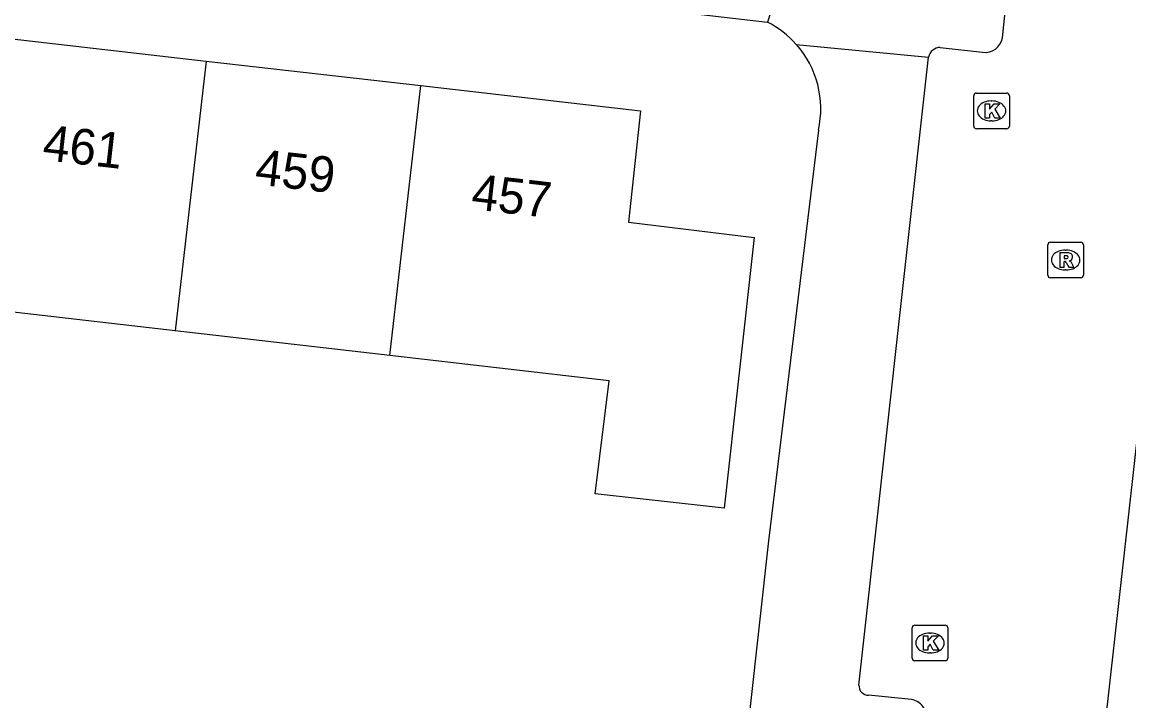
# Model space of a CAD drawing. Extents: x 161928 to 163055, y 386475 to 387428.
# Drawn here: x 162072.02 to 162103.08, y 387021.04 to 387040.09 of the extents above; entities that cross this region are included whole.
import ezdxf

# ---------------------------------------------------------------- set-up
doc = ezdxf.new("R2010")
doc.units = 0
for name, color, linetype in [('IMGEO_Kolk', 7, 'Continuous'), ('IMGEO_Pand', 7, 'Continuous'), ('IMGEO_Pand_nummerreeks', 7, 'Continuous'), ('IMGEO_Rijbaan_lokaal_open', 7, 'Continuous'), ('IMGEO_Rioolput', 7, 'Continuous'), ('IMGEO_Voetpad_open', 7, 'Continuous')]:
    doc.layers.add(name, color=color, linetype=linetype)

msp = doc.modelspace()

# ---------------------------------------------------------------- linework, layer by layer
at = {"layer": 'IMGEO_Kolk'}
for p, q in [((162098.727, 387037.171), (162098.727, 387038.023)), ((162098.802, 387038.097), (162099.654, 387038.097)), ((162099.728, 387038.023), (162099.728, 387037.171)), ((162099.215, 387037.877), (162099.24, 387037.877)), ((162099.654, 387037.097), (162098.802, 387037.097)), ((162099.238, 387037.317), (162099.213, 387037.317)), ((162097.075, 387023.164), (162097.927, 387023.164)), ((162097, 387022.238), (162097, 387023.09)), ((162097.488, 387022.944), (162097.513, 387022.944)), ((162098.001, 387023.09), (162098.001, 387022.238)), ((162097.511, 387022.384), (162097.486, 387022.384)), ((162097.927, 387022.164), (162097.075, 387022.164))]:
    msp.add_line(p, q, dxfattribs=at)
for points in [[(162098.727, 387037.171), (162098.727, 387038.023)], [(162098.802, 387038.097), (162099.654, 387038.097)], [(162099.728, 387038.023), (162099.728, 387037.171)], [(162099.048, 387037.797), (162099.171, 387037.797), (162099.171, 387037.646), (162099.301, 387037.797), (162099.465, 387037.797), (162099.319, 387037.646), (162099.472, 387037.397), (162099.32, 387037.397), (162099.235, 387037.561), (162099.171, 387037.494), (162099.171, 387037.397), (162099.048, 387037.397), (162099.048, 387037.797)], [(162099.654, 387037.097), (162098.802, 387037.097)], [(162097.075, 387023.164), (162097.927, 387023.164)], [(162097, 387022.238), (162097, 387023.09)], [(162097.321, 387022.864), (162097.444, 387022.864), (162097.444, 387022.713), (162097.574, 387022.864), (162097.738, 387022.864), (162097.592, 387022.713), (162097.745, 387022.464), (162097.593, 387022.464), (162097.508, 387022.628), (162097.444, 387022.561), (162097.444, 387022.464), (162097.321, 387022.464), (162097.321, 387022.864)], [(162098.001, 387023.09), (162098.001, 387022.238)], [(162097.927, 387022.164), (162097.075, 387022.164)]]:
    msp.add_lwpolyline(points, dxfattribs=at)
for centre, start, end in [((162098.804, 387038.021), 91.552, 178.448), ((162098.804, 387038.021), 91.552, 178.448), ((162099.652, 387038.021), 1.552, 88.448), ((162099.652, 387038.021), 1.552, 88.448), ((162098.804, 387037.173), 181.552, 268.448), ((162098.804, 387037.173), 181.552, 268.448), ((162099.652, 387037.173), 271.552, 358.448), ((162099.652, 387037.173), 271.552, 358.448), ((162097.077, 387023.088), 91.552, 178.448), ((162097.077, 387023.088), 91.552, 178.448), ((162097.925, 387023.088), 1.552, 88.448), ((162097.925, 387023.088), 1.552, 88.448), ((162097.077, 387022.24), 181.552, 268.448), ((162097.077, 387022.24), 181.552, 268.448), ((162097.925, 387022.24), 271.552, 358.448), ((162097.925, 387022.24), 271.552, 358.448)]:
    msp.add_arc(centre, 0.0765, start, end, dxfattribs=at)
for centre, major_axis, ratio, start_param, end_param in [((162099.214, 387037.597), (-0.387, 0.002), 0.722429, 4.712389, 7.853982), ((162099.239, 387037.597), (-0.39, 0.002), 0.717154, 1.570796, 4.712389), ((162097.487, 387022.664), (-0.387, 0.002), 0.722429, 4.712389, 7.853982), ((162097.512, 387022.664), (-0.39, 0.002), 0.717154, 1.570796, 4.712389)]:
    msp.add_ellipse(centre, major_axis=major_axis, ratio=ratio, start_param=start_param, end_param=end_param, dxfattribs=at)
at = {"layer": 'IMGEO_Pand'}
for points in [[(162071.16, 387039.686), (162077.183, 387038.996)], [(162077.183, 387038.996), (162076.317, 387031.423)], [(162077.183, 387038.996), (162083.207, 387038.307)], [(162083.207, 387038.307), (162089.378, 387037.6), (162089.04, 387034.471), (162092.569, 387034.041), (162091.726, 387026.452), (162088.106, 387026.85), (162088.494, 387030.02), (162082.34, 387030.729)], [(162082.34, 387030.729), (162083.207, 387038.307)], [(162076.317, 387031.423), (162070.294, 387032.117)], [(162082.34, 387030.729), (162076.317, 387031.423)]]:
    msp.add_lwpolyline(points, dxfattribs=at)
at = {"layer": 'IMGEO_Rijbaan_lokaal_open'}
for points in [[(162099.532, 387039.652), (162099.825, 387042.491)], [(162097.789, 387039.378), (162098.977, 387039.245)], [(162095.507, 387021.485), (162097.46, 387039.107)], [(162103.766, 387032.467), (162100.497, 387003.3)], [(162096.98, 387021.078), (162095.777, 387021.197)]]:
    msp.add_lwpolyline(points, dxfattribs=at)
for centre, radius, start, end in [((162099.05, 387039.727), 0.488, 261.3568, 351.1509), ((162097.79, 387039.042), 0.336, 90.0871, 168.87), ((162095.774, 387021.465), 0.268, 175.6383, 270.6665), ((162096.908, 387020.594), 0.489, 350.7097, 81.5505)]:
    msp.add_arc(centre, radius, start, end, dxfattribs=at)
at = {"layer": 'IMGEO_Rioolput'}
for p, q in [((162100.807, 387032.987), (162100.807, 387033.839)), ((162100.882, 387033.913), (162101.734, 387033.913)), ((162101.295, 387033.693), (162101.32, 387033.693)), ((162101.808, 387033.839), (162101.808, 387032.987)), ((162101.318, 387033.133), (162101.293, 387033.133)), ((162101.734, 387032.913), (162100.882, 387032.913))]:
    msp.add_line(p, q, dxfattribs=at)
for points in [[(162100.807, 387032.987), (162100.807, 387033.839)], [(162100.882, 387033.913), (162101.734, 387033.913)], [(162101.808, 387033.839), (162101.808, 387032.987)], [(162101.396, 387033.611), (162101.144, 387033.613), (162101.144, 387033.213)], [(162101.144, 387033.213), (162101.268, 387033.213), (162101.268, 387033.375), (162101.279, 387033.375)], [(162101.322, 387033.532), (162101.268, 387033.532), (162101.268, 387033.451)], [(162101.268, 387033.451), (162101.32, 387033.451)], [(162101.326, 387033.346), (162101.397, 387033.213), (162101.537, 387033.213), (162101.472, 387033.339)], [(162101.734, 387032.913), (162100.882, 387032.913)]]:
    msp.add_lwpolyline(points, dxfattribs=at)
for centre, radius, start, end in [((162100.884, 387033.837), 0.0765, 91.552, 178.448), ((162100.884, 387033.837), 0.0765, 91.552, 178.448), ((162101.732, 387033.837), 0.0765, 1.552, 88.448), ((162101.732, 387033.837), 0.0765, 1.552, 88.448), ((162101.278, 387033.322), 0.0533, 26.0293, 88.6989), ((162101.304, 387033.64), 0.19, 274.7715, 282.9687), ((162101.328, 387033.436), 0.0964, 77.0061, 93.1865), ((162101.342, 387033.493), 0.0378, 276.6634, 79.6772), ((162101.395, 387033.501), 0.109, 350.3612, 89.416), ((162101.393, 387033.501), 0.112, 277.5842, 350.9817), ((162101.377, 387033.286), 0.108, 29.5134, 73.7905), ((162100.884, 387032.989), 0.0765, 181.552, 268.448), ((162100.884, 387032.989), 0.0765, 181.552, 268.448), ((162101.732, 387032.989), 0.0765, 271.552, 358.448), ((162101.732, 387032.989), 0.0765, 271.552, 358.448)]:
    msp.add_arc(centre, radius, start, end, dxfattribs=at)
for centre, major_axis, ratio, start_param, end_param in [((162101.294, 387033.413), (-0.387, 0.002), 0.722429, 4.712389, 7.853982), ((162101.319, 387033.413), (-0.39, 0.002), 0.717154, 1.570796, 4.712389)]:
    msp.add_ellipse(centre, major_axis=major_axis, ratio=ratio, start_param=start_param, end_param=end_param, dxfattribs=at)
at = {"layer": 'IMGEO_Voetpad_open'}
for points in [[(162053.273, 387044.667), (162053.258, 387044.538), (162090.107, 387040.42), (162092.941, 387040.089)], [(162093.455, 387041.698), (162092.941, 387040.089)], [(162093.749, 387039.465), (162097.46, 387039.107)], [(162094.369, 387037.059), (162092.97, 387025.536), (162092.186, 387018.428), (162091.89, 387015.75), (162091.874, 387015.603), (162089.765, 387015.862)]]:
    msp.add_lwpolyline(points, dxfattribs=at)
for centre, radius, start, end in [((162091.715, 387037.666), 2.715, 41.4862, 63.1576), ((162091.714, 387037.658), 2.722, 347.2941, 41.6061)]:
    msp.add_arc(centre, radius, start, end, dxfattribs=at)

# ---------------------------------------------------------------- texts
at = {"layer": 'IMGEO_Pand_nummerreeks'}
for s, p in [('461', (162072.565, 387036.224)), ('459', (162078.526, 387035.541)), ('457', (162084.599, 387034.845))]:
    msp.add_text(s, height=1, rotation=353.4687, dxfattribs=at).set_placement(p)

doc.saveas('drawing.dxf')
